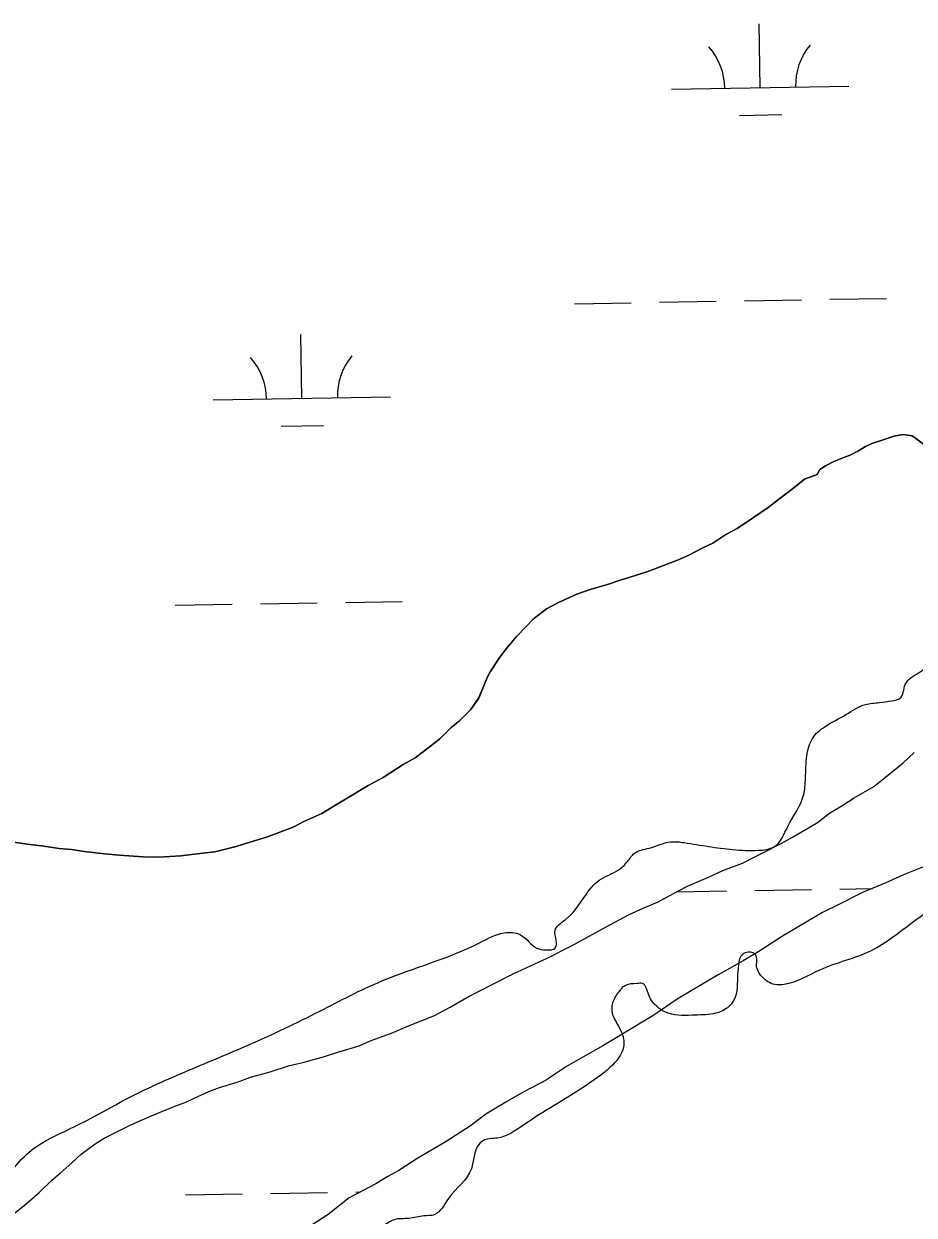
# Model space of a CAD drawing. Extents: x 3892998 to 3931244, y 278583 to 304547.
# Drawn here: x 3906696 to 3907198, y 284352 to 285024 of the extents above; entities that cross this region are included whole.
import ezdxf

# ---------------------------------------------------------------- set-up
doc = ezdxf.new("R2010")
doc.units = 0
for name, color, linetype in [('V-RIVR-EDGE', 7, 'Continuous'), ('V-TOPO-SHOR', 7, 'Continuous'), ('V-WETL-SWMP', 7, 'Continuous')]:
    doc.layers.add(name, color=color, linetype=linetype)

msp = doc.modelspace()

# ---------------------------------------------------------------- linework, layer by layer
at = {"layer": 'V-RIVR-EDGE'}
for points in [[(3907068.55, 284562.59), (3907082.05, 284560.42), (3907095.9, 284558.61), (3907110.1, 284558.22), (3907119.34, 284560.33), (3907126.83, 284571.68), (3907135.76, 284589.42), (3907136.84, 284599), (3907137.59, 284611.43), (3907140.81, 284621.37), (3907147.93, 284628.1), (3907159.67, 284634.82), (3907170.69, 284640.48), (3907178.51, 284641.53), (3907185.62, 284642.57), (3907190.24, 284643.98), (3907193.1, 284651.79), (3907200.93, 284658.52), (3907213.03, 284667.73), (3907234.37, 284679.75), (3907264.24, 284693.88), (3907292.7, 284708.38), (3907316.52, 284719.69), (3907332.88, 284725.33), (3907347.79, 284724.23), (3907356.32, 284724.21), (3907368.05, 284726.31), (3907379.77, 284727.34), (3907390.43, 284728.38), (3907401.44, 284726.23), (3907404.27, 284722.31), (3907404.25, 284716.98), (3907401.39, 284706.69), (3907394.98, 284700.67), (3907389.99, 284694.64), (3907388.21, 284692.87), (3907388.56, 284689.32), (3907392.45, 284685.04), (3907396.36, 284683.26), (3907403.81, 284679.33), (3907405.92, 284673.29), (3907405.19, 284665.12), (3907405.17, 284656.95), (3907403.73, 284647.72), (3907403.71, 284638.48), (3907399.07, 284629.61), (3907391.22, 284618.62), (3907370.94, 284604.11), (3907346.04, 284589.61), (3907322.22, 284580.07), (3907300.54, 284575.15), (3907289.16, 284570.92), (3907273.86, 284561.01), (3907266.04, 284556.41), (3907258.58, 284557.14), (3907251.83, 284557.87), (3907244.72, 284555.05), (3907241.87, 284550.08), (3907237.23, 284543.7), (3907224.07, 284534.85), (3907197.74, 284517.86), (3907173.9, 284501.58), (3907144.75, 284490.64), (3907124.83, 284482.52), (3907119.51, 284482.54), (3907112.41, 284486.82), (3907109.23, 284493.93), (3907109.24, 284498.19), (3907106.05, 284500.69), (3907100.36, 284498.57), (3907099.29, 284495.37), (3907098.56, 284488.27), (3907096.4, 284473.71), (3907092.83, 284469.46), (3907086.08, 284466.28), (3907074.71, 284465.24), (3907059.44, 284466.35), (3907053.76, 284469.56), (3907048.45, 284476.67), (3907044.91, 284483.08), (3907041.72, 284483.08), (3907035.32, 284482.04), (3907031.05, 284477.78), (3907027.83, 284471.4), (3907027.82, 284466.42), (3907032.77, 284456.47), (3907034.17, 284447.23), (3907026.68, 284435.88), (3907012.09, 284424.9), (3906977.94, 284403.32), (3906963, 284395.9), (3906955.89, 284394.85), (3906952.69, 284392.37), (3906948.39, 284378.53), (3906935.56, 284361.87), (3906927.37, 284352.65), (3906921.69, 284351.95), (3906913.16, 284350.55), (3906904.99, 284349.86), (3906898.58, 284346.33), (3906883.65, 284340.68), (3906859.82, 284326.18), (3906817.14, 284306.03), (3906761.31, 284279.89), (3906722.54, 284259.03), (3906705.12, 284253.74), (3906689.85, 284254.84), (3906663.23, 284264.15), (3906652.23, 284270.21), (3906644.8, 284281.24), (3906641.99, 284292.26), (3906642.37, 284302.91), (3906647.71, 284308.59), (3906650.56, 284312.13), (3906651.29, 284317.81), (3906649.19, 284330.6), (3906649.57, 284339.84), (3906650.28, 284342.32), (3906652.77, 284341.96), (3906655.6, 284339.82), (3906659.16, 284340.88), (3906674.12, 284357.54), (3906678.76, 284365.34), (3906681.96, 284369.6), (3906688.73, 284377.04)], [(3906688.73, 284377.04), (3906699.06, 284388.03), (3906718.98, 284399.7), (3906733.21, 284406.77), (3906752.77, 284417.38), (3906789.4, 284434.33), (3906822.82, 284448.46), (3906863.01, 284467.54), (3906897.86, 284484.51), (3906952.97, 284506.04), (3906966.84, 284511.69), (3906976.07, 284510.6), (3906985.29, 284503.12), (3906990.61, 284502.04), (3906995.59, 284503.09), (3906996.31, 284507.35), (3906995.61, 284513.04), (3907001.31, 284519.06), (3907012.36, 284532.18), (3907020.55, 284541.39), (3907031.22, 284547.05), (3907036.56, 284552.01), (3907040.48, 284556.62), (3907048.65, 284559.44), (3907060.74, 284562.96), (3907068.55, 284562.59)]]:
    msp.add_spline(points, degree=3, dxfattribs=at)
at = {"layer": 'V-TOPO-SHOR'}
for points in [[(3906716.03, 284559.28), (3906722.85, 284558.61), (3906730.08, 284557.55), (3906741.71, 284556.18), (3906749.73, 284555.54), (3906763.36, 284554.6), (3906772.17, 284554.38), (3906784.56, 284555.02), (3906792.15, 284555.97), (3906803.73, 284557.4), (3906815.68, 284560.44), (3906822.84, 284562.58), (3906832.79, 284565.57), (3906839.54, 284568.11), (3906848.28, 284571.48), (3906853.83, 284574.39), (3906864.14, 284579), (3906870.87, 284583.14), (3906878.38, 284587.69), (3906890.25, 284594.72), (3906898.57, 284599.29), (3906910.03, 284606.72), (3906916.76, 284610.45), (3906925.44, 284617.03), (3906930.56, 284621.13), (3906936.84, 284627.26), (3906941.97, 284631.36), (3906947.85, 284637.48), (3906952.52, 284643.98), (3906954.43, 284648.82), (3906957.49, 284656.09), (3906959.04, 284658.92), (3906964.09, 284666.62), (3906967.99, 284671.9), (3906973.85, 284678.82), (3906979.35, 284684.54), (3906983.27, 284688.61), (3906990.76, 284694.36), (3906997.49, 284698.1), (3907007.81, 284702.71), (3907015.36, 284705.26), (3907025.71, 284708.26), (3907031.67, 284710.38), (3907041.62, 284713.38), (3907047.98, 284715.5), (3907054.34, 284718.03), (3907064.67, 284721.84), (3907071.02, 284724.76), (3907078.94, 284728.92), (3907084.5, 284731.43), (3907092, 284736.38), (3907098.34, 284739.71), (3907107.43, 284745.89), (3907115.72, 284751.66), (3907121.63, 284756.18), (3907130.31, 284762.75), (3907136.22, 284767.67), (3907143.37, 284770.22), (3907144.92, 284773.05), (3907148.08, 284775.11), (3907152.83, 284777.61), (3907158.4, 284779.72), (3907162.37, 284781.4), (3907166.73, 284783.48), (3907170.68, 284785.96), (3907174.25, 284787.63), (3907181.81, 284790.18), (3907186.58, 284791.88), (3907191.76, 284792.78), (3907196.98, 284792.08), (3907203.89, 284787.01)], [(3907164.21, 284587.91), (3907175.29, 284594.13), (3907181.99, 284599.46), (3907191.83, 284607.66), (3907198.13, 284613.39)], [(3906689.31, 284352.42), (3906696.01, 284357.75), (3906704.67, 284365.13), (3906711.74, 284372.07), (3906716.46, 284376.16), (3906723.16, 284381.9), (3906728.26, 284386.8), (3906736.16, 284392.56), (3906741.29, 284395.87), (3906750.41, 284400.45), (3906756.36, 284403.37), (3906767.08, 284407.98), (3906773.82, 284410.92), (3906782.16, 284414.28), (3906786.93, 284415.98), (3906792.08, 284418.48), (3906800.42, 284422.25), (3906806.38, 284424.37), (3906816.33, 284427.36), (3906823.87, 284430.31), (3906835.02, 284433.33), (3906845.76, 284436.75), (3906853.33, 284438.5), (3906865.67, 284441.94), (3906873.63, 284444.5), (3906885.17, 284447.93), (3906891.91, 284450.86), (3906903.44, 284455.09), (3906912.96, 284459.28), (3906927.26, 284464.77), (3906936.37, 284469.75), (3906945.87, 284475.14), (3906960.54, 284482.64), (3906972.03, 284488.46), (3906991.46, 284497.65), (3907004.94, 284504.32), (3907024.34, 284515.11), (3907037.02, 284521.76), (3907045.35, 284525.53), (3907053.29, 284528.89), (3907064.77, 284535.12), (3907070.32, 284538.03), (3907082.23, 284543.07), (3907090.16, 284546.83), (3907101.29, 284551.05), (3907107.23, 284553.96), (3907112.78, 284556.88), (3907122.69, 284561.87), (3907129.42, 284565.61), (3907138.52, 284570.99), (3907143.66, 284573.89), (3907150.36, 284579.23), (3907157.88, 284583.78), (3907164.21, 284587.91)], [(3906685.53, 284563.48), (3906697.97, 284561.72), (3906706, 284560.68), (3906716.03, 284559.28)]]:
    msp.add_lwpolyline(points, dxfattribs=at)
at = {"layer": 'V-WETL-SWMP'}
for p, q in [((3907111.28, 284988.44), (3907110.65, 285024.43)), ((3907061.28, 284987.57), (3907161.27, 284989.3)), ((3907099.54, 284972.8), (3907123.54, 284973.22)), ((3907150.5, 284869.03), (3907182.5, 284869.58)), ((3907006.53, 284866.54), (3907038.52, 284867.09)), ((3907054.52, 284867.37), (3907086.51, 284867.92)), ((3907102.51, 284868.2), (3907134.51, 284868.75)), ((3906852.83, 284813.13), (3906852.21, 284849.12)), ((3906802.84, 284812.26), (3906902.83, 284813.99)), ((3906841.1, 284797.49), (3906865.1, 284797.9)), ((3907181.81, 284790.18), (3907174.25, 284787.63)), ((3907186.58, 284791.88), (3907181.81, 284790.18)), ((3907191.76, 284792.78), (3907186.58, 284791.88)), ((3907196.98, 284792.08), (3907191.76, 284792.78)), ((3907203.88, 284787.02), (3907196.98, 284792.08)), ((3907166.73, 284783.48), (3907162.37, 284781.4)), ((3907170.68, 284785.96), (3907166.73, 284783.48)), ((3907174.25, 284787.63), (3907170.68, 284785.96)), ((3907152.83, 284777.61), (3907148.08, 284775.11)), ((3907158.4, 284779.72), (3907152.83, 284777.61)), ((3907162.37, 284781.4), (3907158.4, 284779.72)), ((3907143.37, 284770.22), (3907136.22, 284767.67)), ((3907144.92, 284773.05), (3907143.37, 284770.22)), ((3907148.08, 284775.11), (3907144.92, 284773.05)), ((3907130.31, 284762.75), (3907121.63, 284756.18)), ((3907136.22, 284767.67), (3907130.31, 284762.75)), ((3907121.63, 284756.18), (3907115.72, 284751.66)), ((3907115.72, 284751.66), (3907107.43, 284745.89)), ((3907107.43, 284745.89), (3907098.34, 284739.71)), ((3907092, 284736.38), (3907084.5, 284731.43)), ((3907098.34, 284739.71), (3907092, 284736.38)), ((3907078.94, 284728.92), (3907071.02, 284724.76)), ((3907084.5, 284731.43), (3907078.94, 284728.92)), ((3907064.67, 284721.84), (3907054.34, 284718.03)), ((3907071.02, 284724.76), (3907064.67, 284721.84)), ((3907047.98, 284715.5), (3907041.62, 284713.38)), ((3907054.34, 284718.03), (3907047.98, 284715.5)), ((3907025.71, 284708.26), (3907015.36, 284705.26)), ((3907031.67, 284710.38), (3907025.71, 284708.26)), ((3907041.62, 284713.38), (3907031.67, 284710.38)), ((3907007.81, 284702.71), (3906997.49, 284698.1)), ((3907015.36, 284705.26), (3907007.81, 284702.71)), ((3906781.44, 284696.44), (3906813.43, 284696.99)), ((3906829.43, 284697.27), (3906861.42, 284697.82)), ((3906877.42, 284698.1), (3906909.42, 284698.66)), ((3906997.49, 284698.1), (3906990.76, 284694.36)), ((3906983.27, 284688.61), (3906979.35, 284684.53)), ((3906990.76, 284694.36), (3906983.27, 284688.61)), ((3906979.35, 284684.53), (3906973.86, 284678.82)), ((3906973.86, 284678.82), (3906967.99, 284671.9)), ((3906967.99, 284671.9), (3906964.09, 284666.62)), ((3906964.09, 284666.62), (3906959.04, 284658.92)), ((3906957.49, 284656.09), (3906954.43, 284648.82)), ((3906959.04, 284658.92), (3906957.49, 284656.09)), ((3906954.43, 284648.82), (3906952.53, 284643.98)), ((3906952.53, 284643.98), (3906947.85, 284637.48)), ((3906947.85, 284637.48), (3906941.97, 284631.36)), ((3906941.97, 284631.36), (3906936.84, 284627.26)), ((3906930.56, 284621.13), (3906925.44, 284617.03)), ((3906936.84, 284627.26), (3906930.56, 284621.13)), ((3906925.44, 284617.03), (3906916.76, 284610.46)), ((3906916.76, 284610.46), (3906910.03, 284606.72)), ((3907181.99, 284599.46), (3907191.83, 284607.66)), ((3907191.83, 284607.66), (3907198.13, 284613.39)), ((3906910.03, 284606.72), (3906898.57, 284599.29)), ((3906890.25, 284594.72), (3906878.38, 284587.69)), ((3906898.57, 284599.29), (3906890.25, 284594.72)), ((3907164.2, 284587.91), (3907175.29, 284594.13)), ((3907175.29, 284594.13), (3907181.99, 284599.46)), ((3906878.38, 284587.69), (3906870.87, 284583.14)), ((3907157.88, 284583.78), (3907164.2, 284587.91)), ((3906870.87, 284583.14), (3906864.14, 284579)), ((3907150.36, 284579.23), (3907157.88, 284583.78)), ((3906853.83, 284574.39), (3906848.28, 284571.48)), ((3906864.14, 284579), (3906853.83, 284574.39)), ((3907138.52, 284570.99), (3907143.66, 284573.89)), ((3907143.66, 284573.89), (3907150.36, 284579.23)), ((3906839.54, 284568.11), (3906832.79, 284565.58)), ((3906848.28, 284571.48), (3906839.54, 284568.11)), ((3907129.42, 284565.61), (3907138.52, 284570.99)), ((3906697.97, 284561.72), (3906685.53, 284563.48)), ((3906706, 284560.68), (3906697.97, 284561.72)), ((3906716.03, 284559.28), (3906706, 284560.68)), ((3906815.68, 284560.44), (3906803.73, 284557.4)), ((3906822.84, 284562.58), (3906815.68, 284560.44)), ((3906832.79, 284565.58), (3906822.84, 284562.58)), ((3907112.78, 284556.88), (3907122.69, 284561.87)), ((3907122.69, 284561.87), (3907129.42, 284565.61)), ((3906722.85, 284558.61), (3906716.03, 284559.28)), ((3906730.08, 284557.55), (3906722.85, 284558.61)), ((3906741.71, 284556.18), (3906730.08, 284557.55)), ((3906749.73, 284555.54), (3906741.71, 284556.18)), ((3906763.36, 284554.6), (3906749.73, 284555.54)), ((3906772.17, 284554.38), (3906763.36, 284554.6)), ((3906784.56, 284555.02), (3906772.17, 284554.38)), ((3906792.15, 284555.97), (3906784.56, 284555.02)), ((3906803.73, 284557.4), (3906792.15, 284555.97)), ((3907101.29, 284551.05), (3907107.23, 284553.96)), ((3907107.23, 284553.96), (3907112.78, 284556.88)), ((3907082.23, 284543.07), (3907090.16, 284546.82)), ((3907090.16, 284546.82), (3907101.29, 284551.05)), ((3907207.15, 284550.33), (3907192.06, 284544.43)), ((3907070.32, 284538.03), (3907082.23, 284543.07)), ((3907192.06, 284544.43), (3907182.14, 284539.84)), ((3907053.29, 284528.89), (3907064.77, 284535.12)), ((3907064.21, 284534.81), (3907092.27, 284535.29)), ((3907064.77, 284535.12), (3907070.32, 284538.03)), ((3907108.27, 284535.57), (3907140.26, 284536.13)), ((3907169.04, 284534.38), (3907155.56, 284527.71)), ((3907156.26, 284536.4), (3907174.67, 284536.72)), ((3907182.14, 284539.84), (3907169.04, 284534.38)), ((3907045.35, 284525.53), (3907053.29, 284528.89)), ((3907155.56, 284527.71), (3907146.45, 284523.12)), ((3907024.34, 284515.11), (3907037.02, 284521.76)), ((3907037.02, 284521.76), (3907045.35, 284525.53)), ((3907146.45, 284523.12), (3907132.99, 284515.25)), ((3907004.94, 284504.32), (3907024.34, 284515.11)), ((3907132.99, 284515.25), (3907123.89, 284509.87)), ((3907123.89, 284509.87), (3907110.46, 284501.2)), ((3906991.46, 284497.65), (3907004.94, 284504.32)), ((3907110.46, 284501.2), (3907101.75, 284495.83)), ((3906972.03, 284488.46), (3906991.46, 284497.65)), ((3907101.75, 284495.83), (3907087.5, 284487.94)), ((3906960.54, 284482.63), (3906972.03, 284488.46)), ((3907087.5, 284487.94), (3907078.4, 284482.56)), ((3906945.87, 284475.14), (3906960.54, 284482.63)), ((3907078.4, 284482.56), (3907064.55, 284474.28)), ((3906936.37, 284469.75), (3906945.87, 284475.14)), ((3907064.55, 284474.28), (3907050.73, 284464.8)), ((3906927.26, 284464.77), (3906936.37, 284469.75)), ((3906912.96, 284459.28), (3906927.26, 284464.77)), ((3907045.58, 284461.9), (3907031.35, 284453.22)), ((3907050.73, 284464.8), (3907045.58, 284461.9)), ((3906891.91, 284450.86), (3906903.44, 284455.09)), ((3906903.44, 284455.09), (3906912.96, 284459.28)), ((3907031.35, 284453.22), (3907022.64, 284447.84)), ((3906873.63, 284444.5), (3906885.17, 284447.93)), ((3906885.17, 284447.93), (3906891.91, 284450.86)), ((3907022.64, 284447.84), (3907009.98, 284440.79)), ((3906853.33, 284438.5), (3906865.67, 284441.94)), ((3906865.67, 284441.94), (3906873.63, 284444.5)), ((3907009.98, 284440.79), (3907002.06, 284436.23)), ((3906823.87, 284430.31), (3906835.02, 284433.33)), ((3906835.02, 284433.33), (3906845.76, 284436.75)), ((3906845.76, 284436.75), (3906853.33, 284438.5)), ((3907002.06, 284436.23), (3906990.21, 284428.39)), ((3906806.38, 284424.37), (3906816.33, 284427.36)), ((3906816.33, 284427.36), (3906823.87, 284430.31)), ((3906990.21, 284428.39), (3906977.53, 284421.74)), ((3906792.08, 284418.48), (3906800.42, 284422.25)), ((3906800.42, 284422.25), (3906806.38, 284424.37)), ((3906977.53, 284421.74), (3906968.82, 284416.76)), ((3906773.82, 284410.92), (3906782.16, 284414.28)), ((3906782.16, 284414.28), (3906786.93, 284415.98)), ((3906786.93, 284415.98), (3906792.08, 284418.48)), ((3906968.82, 284416.76), (3906956.56, 284409.32)), ((3906756.36, 284403.37), (3906767.07, 284407.98)), ((3906767.07, 284407.98), (3906773.82, 284410.92)), ((3906956.56, 284409.32), (3906947.88, 284402.74)), ((3906741.29, 284395.87), (3906750.41, 284400.45)), ((3906750.41, 284400.45), (3906756.36, 284403.37)), ((3906947.88, 284402.74), (3906933.65, 284393.66)), ((3906728.26, 284386.81), (3906736.16, 284392.56)), ((3906736.16, 284392.56), (3906741.29, 284395.87)), ((3906933.65, 284393.66), (3906918.22, 284384.55)), ((3906723.16, 284381.9), (3906728.26, 284386.81)), ((3906716.46, 284376.17), (3906723.16, 284381.9)), ((3906918.22, 284384.55), (3906907.55, 284377.53)), ((3906711.74, 284372.07), (3906716.46, 284376.17)), ((3906901.21, 284374.21), (3906894.49, 284370.07)), ((3906907.55, 284377.53), (3906901.21, 284374.21)), ((3906704.67, 284365.13), (3906711.74, 284372.07)), ((3906894.49, 284370.07), (3906879.43, 284362.17)), ((3906883.18, 284365.48), (3906885.82, 284365.52)), ((3906696.01, 284357.75), (3906704.67, 284365.13)), ((3906787.19, 284363.81), (3906819.19, 284364.37)), ((3906835.19, 284364.65), (3906867.18, 284365.2)), ((3906879.43, 284362.17), (3906867.61, 284352.73)), ((3906689.31, 284352.42), (3906696.01, 284357.75)), ((3906867.61, 284352.73), (3906850.22, 284341.58))]:
    msp.add_line(p, q, dxfattribs=at)
for centre, start, end in [((3907056.03, 284987.96), 0.21988, 41.76354), ((3907166.5, 284989.87), 140.21988, 181.76354), ((3906797.59, 284812.64), 0.21988, 41.76354), ((3906908.06, 284814.56), 140.21988, 181.76354)]:
    msp.add_arc(centre, 35.25, start, end, dxfattribs=at)

doc.saveas('drawing.dxf')
